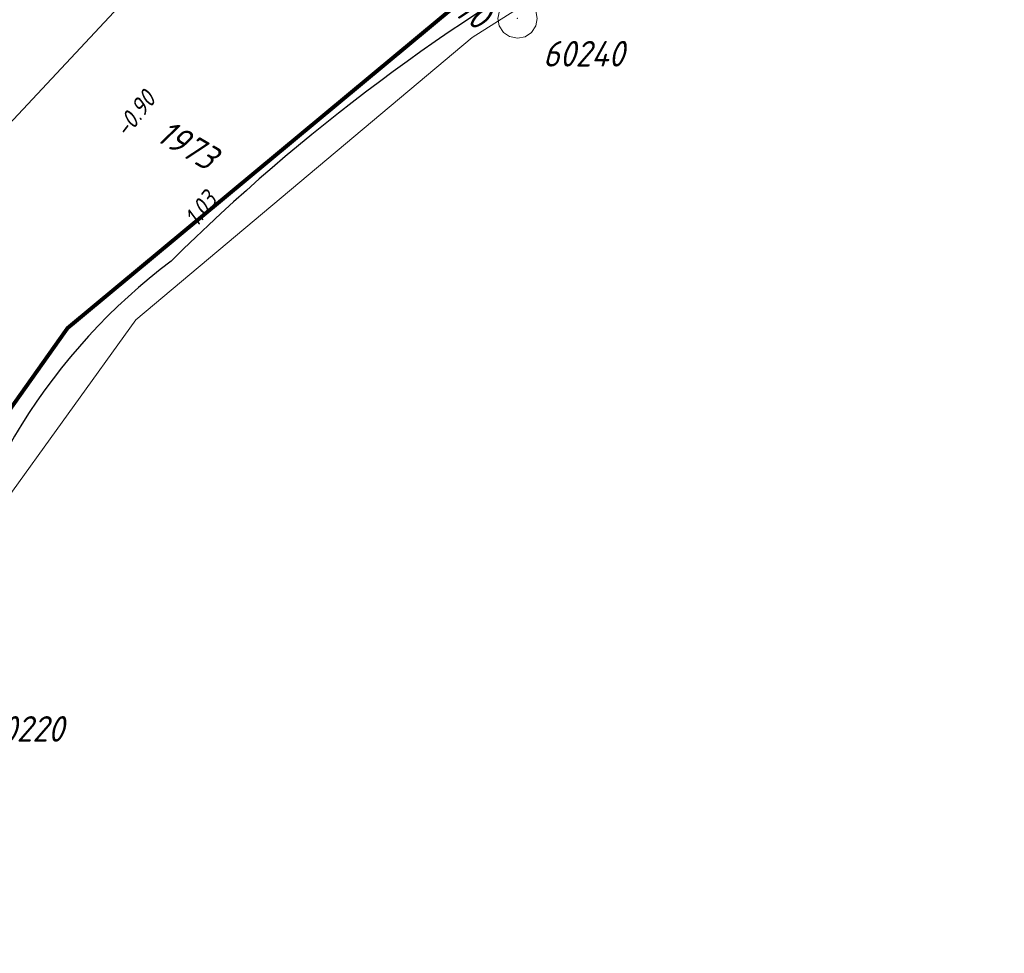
# Model space of a CAD drawing. Header units: metres. Extents: x 111546 to 149831, y 498798 to 507863.
# Tile 751 of 1056: x 111884 to 111909, y 501629 to 501653. Entities that reach past the tile are written whole.
import ezdxf
from ezdxf.enums import TextEntityAlignment as Align

# ---------------------------------------------------------------- set-up
doc = ezdxf.new("R2010")
doc.units = ezdxf.units.M
for name, color, linetype in [('0-hoogte mv-bestaand', 253, 'Continuous'), ('0-werkgrens', 210, 'FENCELINE1'), ('2-bs-Put Koppelstuk', 1, 'Continuous'), ('2-bs-Put Koppelstuk  nummer', 253, 'Continuous'), ('2-bs-Streng persleiding', 252, 'RI-PERS'), ('2-bs-Streng regenwater  aanlegjaar', 252, 'Continuous'), ('2-bs-Streng regenwater  bobtot', 252, 'Continuous'), ('W01_KANTSLOOT', 252, 'Continuous')]:
    doc.layers.add(name, color=color, linetype=linetype)
doc.layers.add('0-kadastrale percelen', color=253, linetype='AI-KADASTRAAL', lineweight=9)
doc.styles.get("Standard").update_dxf_attribs({"font": 'isocp-ie.shx'})
doc.styles.add('veysel', font='isocp-ie.shx', dxfattribs={"height": 0.1})
doc.linetypes.add('AI-KADASTRAAL', pattern='A,5.5,-2,["K",Standard,S=1.8,R=0,X=0,Y=-0.9],-2,5.5,-2,[5,NLCS.SHX,S=0.75,R=0,X=0,Y=0],-2', length=19)
doc.linetypes.add('FENCELINE1', pattern='A,6.35,-2.54,[133,ltypeshp.shx,S=2.54,R=0,X=-2.54,Y=0],-2.54,25.4', length=36.83)
doc.linetypes.add('RI-PERS', pattern='A,7,-2,["P",Standard,S=1.8,R=0,X=-0.5,Y=-0.9],-2,7,-2,[102,NLCS.SHX,S=1,R=180,X=0,Y=0],-2', length=22)

# ---------------------------------------------------------------- blocks, each defined once
blk = doc.blocks.new('PUTRNB')
at = {"layer": '2-bs-Put Koppelstuk', "linetype": 'Continuous', "lineweight": 0, "flags": 128}
blk.add_lwpolyline([(0.001, 0.502), (0.193, 0.462), (0.357, 0.354), (0.465, 0.19), (0.503, 0), (0.467, -0.188), (0.357, -0.354), (0.191, -0.464), (-0.001, -0.498), (-0.203, -0.456), (-0.351, -0.354), (-0.461, -0.184), (-0.497, 0), (-0.459, 0.19), (-0.351, 0.354), (-0.191, 0.46), (0.001, 0.502)], dxfattribs=at)
at = {"layer": '2-bs-Put Koppelstuk', "linetype": 'Continuous', "lineweight": 0}
blk.add_point((0, 0), dxfattribs=at)

msp = doc.modelspace()

# ---------------------------------------------------------------- linework, layer by layer
at = {"layer": '0-kadastrale percelen', "ltscale": 0.25}
msp.add_lwpolyline([(112037.14, 501633.257), (112025.655, 501633.182), (112014.682, 501633.21), (111981.912, 501634.69), (111969.056, 501635.198), (111961.515, 501636.619), (111954.375, 501639.795), (111946.752, 501647.153), (111941.928, 501651.37), (111931.692, 501657.451), (111923.126, 501659.868), (111915.69, 501660.061), (111906.007, 501657.883), (111901.722, 501656.27), (111895.975, 501652.635), (111887.443, 501645.473), (111884.009, 501640.703), (111881.075, 501628.693)], dxfattribs=at)
at = {"layer": '0-werkgrens', "ltscale": 0.1, "const_width": 0.1}
msp.add_lwpolyline([(111896.0491, 501655.0488), (111896.7558, 501654.4367), (111885.7137, 501645.2628), (111882.6209, 501640.897), (111881.7988, 501637.6856), (111880.637, 501631.7877), (111880.385, 501627.2853), (111882.9073, 501622.6304), (111885.1627, 501618.6761), (111887.9983, 501616.7073), (111894.4677, 501614.2373), (111906.8514, 501616.2953), (111909.2751, 501616.5215)], dxfattribs=at)
at = {"layer": '2-bs-Streng persleiding', "ltscale": 0.2, "flags": 128}
msp.add_lwpolyline([(111791.91, 501578.337), (111793.619, 501580.618), (111802.148, 501573.432), (111804.842, 501573.731), (111825.042, 501594.842), (111850.33, 501612.658), (111872.59, 501636.572), (111873.637, 501639.117), (111899.895, 501667.194)], dxfattribs=at)
at = {"layer": 'W01_KANTSLOOT'}
for centre, radius, start, end in [((111923.3841, 501611.644), 49.7504, 118.7129, 134.7713), ((111897.4381, 501634.8274), 15.1637, 126.84076, 169.52595), ((111897.3213, 501630.5859), 16.2226, 171.83821, 228.12225)]:
    msp.add_arc(centre, radius, start, end, dxfattribs=at)

# ---------------------------------------------------------------- block references
at = {"layer": '2-bs-Put Koppelstuk'}
msp.add_blockref('PUTRNB', (111897.127, 501653.117), dxfattribs=at)

# ---------------------------------------------------------------- texts
at = {"layer": '0-hoogte mv-bestaand', "style": 'veysel', "oblique": 15}
for s, p in [('-0.90', (111887.5943, 501650.5543)), ('-1.03', (111889.1789, 501648.0369))]:
    msp.add_text(s, height=0.45, rotation=52, dxfattribs=at).set_placement(p, align=Align.CENTER)
at = {"layer": '2-bs-Put Koppelstuk  nummer', "oblique": 15}
for s, p in [('60240', (111897.772, 501651.7014)), ('60220', (111883.5955, 501634.577))]:
    msp.add_text(s, height=0.65, dxfattribs=at).set_placement(p, align=Align.BOTTOM_LEFT)
at = {"layer": '2-bs-Streng regenwater  aanlegjaar', "oblique": 15}
msp.add_text('1973', height=0.65, rotation=329.17029, dxfattribs=at).set_placement((111887.8249, 501649.8653), align=Align.BOTTOM_LEFT)
at = {"layer": '2-bs-Streng regenwater  bobtot', "oblique": 15}
msp.add_text('-1.70', height=0.65, rotation=329.17029, dxfattribs=at).set_placement((111894.6181, 501653.4947), align=Align.BOTTOM_LEFT)

doc.saveas('drawing.dxf')
